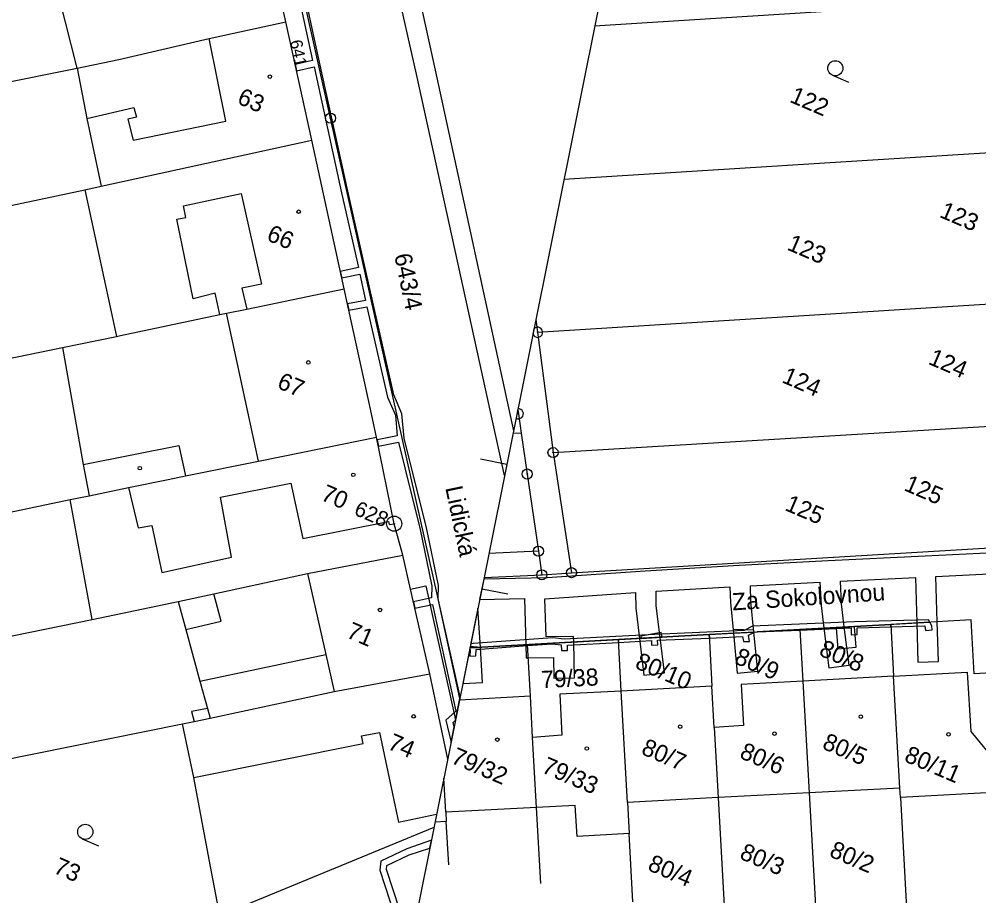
# Model space of a CAD drawing. Extents: x -548552 to -543113, y -1131925 to -1123599.
# Drawn here: x -548175.4 to -548080.5, y -1130838.5 to -1130751.8 of the extents above; entities that cross this region are included whole.
import ezdxf

# ---------------------------------------------------------------- set-up
doc = ezdxf.new("R2010")
doc.units = 0
for name, color, linetype in [('Hranice parcel', 7, 'Continuous'), ('Parcelní čísla', 7, 'Continuous'), ('Pop  PČ popisy', 7, 'Continuous'), ('Profile', 7, 'Continuous'), ('Vnitřní kresba', 7, 'Continuous'), ('Věcná břemena k části', 7, 'Continuous'), ('Značky bodu BP', 7, 'Continuous'), ('Značky budov', 7, 'Continuous'), ('Značky kultur', 7, 'Continuous')]:
    doc.layers.add(name, color=color, linetype=linetype)

msp = doc.modelspace()

# ---------------------------------------------------------------- linework, layer by layer
at = {"layer": 'Hranice parcel'}
for p, q in [((-548118.502, -1130752.443), (-548060.055, -1130748.709)), ((-548146.5, -1130763.736), (-548149.052, -1130752.046)), ((-548206.339, -1130764.022), (-548169.709, -1130756.609)), ((-548167.341, -1130768.297), (-548146.5, -1130763.736)), ((-548143.295, -1130778.447), (-548146.5, -1130763.736)), ((-548121.543, -1130767.614), (-548064.645, -1130764.019)), ((-548124.145, -1130782.759), (-548067.542, -1130779.183)), ((-548124.325, -1130781.49), (-548124.145, -1130782.759)), ((-548124.145, -1130782.759), (-548122.62, -1130794.662)), ((-548176.78, -1130785.401), (-548171.176, -1130784.256)), ((-548122.62, -1130794.662), (-548069.328, -1130791.451)), ((-548125.77, -1130792.747), (-548126.59, -1130792.789)), ((-548122.62, -1130794.662), (-548120.782, -1130806.546)), ((-548206.254, -1130806.759), (-548170.396, -1130799.321)), ((-548170.396, -1130799.321), (-548168.524, -1130798.937)), ((-548168.216, -1130811.167), (-548170.396, -1130799.321)), ((-548120.782, -1130806.546), (-548070.955, -1130803.603)), ((-548124.07, -1130804.42), (-548123.731, -1130806.752)), ((-548123.731, -1130806.752), (-548120.782, -1130806.546)), ((-548168.216, -1130811.167), (-548159.705, -1130809.407)), ((-548205.341, -1130818.846), (-548168.216, -1130811.167)), ((-548098.19, -1130812.169), (-548089.206, -1130811.666)), ((-548089.206, -1130811.666), (-548088.918, -1130816.783)), ((-548116.158, -1130813.173), (-548107.174, -1130812.671)), ((-548107.174, -1130812.671), (-548098.19, -1130812.169)), ((-548107.174, -1130812.671), (-548106.891, -1130817.775)), ((-548098.19, -1130812.169), (-548097.911, -1130817.282)), ((-548130.839, -1130813.989), (-548125.151, -1130813.671)), ((-548125.151, -1130813.671), (-548116.158, -1130813.173)), ((-548124.865, -1130818.766), (-548125.151, -1130813.671)), ((-548115.881, -1130818.264), (-548116.158, -1130813.173)), ((-548088.918, -1130816.783), (-548097.911, -1130817.282)), ((-548088.302, -1130827.862), (-548088.918, -1130816.783)), ((-548106.891, -1130817.775), (-548115.881, -1130818.264)), ((-548106.66, -1130821.856), (-548106.891, -1130817.775)), ((-548097.911, -1130817.282), (-548097.288, -1130828.319)), ((-548124.865, -1130818.766), (-548131.873, -1130819.148)), ((-548124.637, -1130822.856), (-548124.865, -1130818.766)), ((-548115.257, -1130829.301), (-548115.881, -1130818.264)), ((-548183.672, -1130826.444), (-548159.297, -1130821.505)), ((-548159.297, -1130821.505), (-548158.119, -1130821.27)), ((-548106.66, -1130821.856), (-548106.277, -1130828.808)), ((-548124.247, -1130829.791), (-548124.637, -1130822.856)), ((-548133.237, -1130830.257), (-548133.426, -1130826.893)), ((-548088.302, -1130827.862), (-548097.288, -1130828.319)), ((-548088.246, -1130828.799), (-548088.302, -1130827.862)), ((-548106.277, -1130828.808), (-548115.257, -1130829.301)), ((-548097.288, -1130828.319), (-548106.277, -1130828.808)), ((-548106.277, -1130828.808), (-548105.596, -1130840.956)), ((-548097.288, -1130828.319), (-548096.587, -1130840.902)), ((-548088.246, -1130828.799), (-548087.601, -1130840.368)), ((-548124.247, -1130829.791), (-548133.237, -1130830.257)), ((-548123.825, -1130837.302), (-548124.247, -1130829.791)), ((-548115.257, -1130829.301), (-548115.086, -1130832.356)), ((-548133.237, -1130830.257), (-548133.187, -1130831.182)), ((-548155.582, -1130840.46), (-548134.393, -1130831.717)), ((-548133.187, -1130831.182), (-548134.298, -1130831.242)), ((-548132.946, -1130835.474), (-548133.187, -1130831.182)), ((-548114.713, -1130839.129), (-548115.086, -1130832.356))]:
    msp.add_line(p, q, dxfattribs=at)
for points in [[(-548131.814, -1130818.85), (-548144.643, -1130761.561), (-548157.444, -1130704.117), (-548162.653, -1130681.008), (-548165.946, -1130668.837)], [(-548152.498, -1130674.751), (-548147.03, -1130698.831), (-548134.293, -1130756.803), (-548126.532, -1130792.503)], [(-548149.052, -1130752.046), (-548150.241, -1130746.772), (-548151.69, -1130740.352)], [(-548169.709, -1130756.609), (-548172.015, -1130747.494), (-548173.511, -1130747.811), (-548174.111, -1130744.997)], [(-548169.709, -1130756.609), (-548165.574, -1130755.77), (-548156.657, -1130753.672), (-548149.052, -1130752.046)], [(-548169.709, -1130756.609), (-548168.762, -1130761.584), (-548167.341, -1130768.297)], [(-548179.729, -1130770.93), (-548168.963, -1130768.656), (-548167.341, -1130768.297)], [(-548171.176, -1130784.256), (-548165.802, -1130783.164), (-548165.417, -1130783.079), (-548155.603, -1130780.996), (-548154.93, -1130780.871), (-548152.914, -1130780.483), (-548143.295, -1130778.447)], [(-548140.078, -1130793.131), (-548140.846, -1130789.592), (-548143.295, -1130778.447)], [(-548171.176, -1130784.256), (-548169.106, -1130795.826), (-548168.524, -1130798.937)], [(-548126.113, -1130790.413), (-548126.054, -1130790.819), (-548125.77, -1130792.747)], [(-548168.524, -1130798.937), (-548164.616, -1130798.12), (-548160.694, -1130797.32), (-548159.003, -1130796.979), (-548151.779, -1130795.505), (-548147.369, -1130794.609), (-548140.078, -1130793.131)], [(-548137.468, -1130804.813), (-548138.342, -1130801.697), (-548140.078, -1130793.131)], [(-548125.77, -1130792.747), (-548125.183, -1130796.784), (-548124.07, -1130804.42)], [(-548124.07, -1130804.42), (-548128.97, -1130804.664)], [(-548159.705, -1130809.407), (-548156.188, -1130808.64), (-548146.904, -1130806.623), (-548137.468, -1130804.813)], [(-548134.827, -1130816.574), (-548136.71, -1130808.173), (-548137.468, -1130804.813)], [(-548129.446, -1130807.038), (-548123.731, -1130806.752)], [(-548070.796, -1130808.131), (-548075.358, -1130816.24), (-548080.94, -1130816.546), (-548081.236, -1130811.219), (-548089.206, -1130811.666)], [(-548159.705, -1130809.407), (-548158.956, -1130812.154), (-548157.561, -1130817.277), (-548156.828, -1130819.985), (-548158.387, -1130820.296), (-548158.119, -1130821.27)], [(-548158.119, -1130821.27), (-548156.56, -1130820.959), (-548144.275, -1130818.313), (-548134.827, -1130816.574)], [(-548133.044, -1130824.989), (-548134.827, -1130816.574)], [(-548088.918, -1130816.783), (-548081.626, -1130816.394), (-548081.275, -1130822.278), (-548078.665, -1130825.43), (-548078.494, -1130828.256), (-548088.246, -1130828.799)], [(-548097.911, -1130817.282), (-548104.007, -1130817.618), (-548103.778, -1130821.655), (-548106.66, -1130821.856)], [(-548115.881, -1130818.264), (-548121.96, -1130818.564), (-548121.752, -1130822.624), (-548124.637, -1130822.856)], [(-548155.582, -1130840.46), (-548156.633, -1130834.94), (-548158.163, -1130826.832), (-548159.297, -1130821.505)], [(-548115.086, -1130832.356), (-548120.235, -1130832.641), (-548120.424, -1130829.579), (-548124.247, -1130829.791)]]:
    msp.add_lwpolyline(points, dxfattribs=at)
at = {"layer": 'Profile'}
for p, q in [((-548104.091, -1130680.549), (-548127.2, -1130795.832)), ((-548104.091, -1130680.549), (-548127.2, -1130795.832)), ((-548104.091, -1130680.549), (-548127.2, -1130795.832)), ((-548127.2, -1130795.832), (-548150.308, -1130911.116)), ((-548127.2, -1130795.832), (-548150.308, -1130911.116)), ((-548127.2, -1130795.832), (-548150.308, -1130911.116)), ((-548127.2, -1130795.832), (-548145.312, -1130886.193)), ((-548127.2, -1130795.832), (-548129.789, -1130795.313)), ((-548127.083, -1130808.683), (-548129.672, -1130808.164))]:
    msp.add_line(p, q, dxfattribs=at)
at = {"layer": 'Vnitřní kresba'}
for p, q in [((-548136.127, -1130757.225), (-548155.14, -1130672.488)), ((-548155.005, -1130761.876), (-548156.657, -1130753.672)), ((-548127.419, -1130796.928), (-548136.127, -1130757.225)), ((-548168.762, -1130761.584), (-548164.086, -1130760.498)), ((-548164.086, -1130760.498), (-548163.84, -1130761.474)), ((-548163.84, -1130761.474), (-548164.685, -1130761.667)), ((-548164.685, -1130761.667), (-548164.169, -1130763.737)), ((-548164.169, -1130763.737), (-548155.005, -1130761.876)), ((-548168.963, -1130768.656), (-548165.802, -1130783.164)), ((-548159.184, -1130770.258), (-548153.496, -1130769.018)), ((-548153.496, -1130769.018), (-548151.474, -1130778.011)), ((-548158.951, -1130771.391), (-548159.184, -1130770.258)), ((-548159.832, -1130771.568), (-548158.951, -1130771.391)), ((-548158.231, -1130779.435), (-548159.832, -1130771.568)), ((-548156.05, -1130778.89), (-548158.231, -1130779.435)), ((-548155.603, -1130780.996), (-548156.05, -1130778.89)), ((-548151.474, -1130778.011), (-548153.423, -1130778.394)), ((-548153.423, -1130778.394), (-548152.914, -1130780.483)), ((-548151.779, -1130795.505), (-548154.93, -1130780.871)), ((-548155.511, -1130799.062), (-548148.555, -1130797.68)), ((-548148.555, -1130797.68), (-548147.394, -1130803.171)), ((-548164.616, -1130798.12), (-548163.669, -1130802.105)), ((-548154.422, -1130805.001), (-548155.511, -1130799.062)), ((-548147.394, -1130803.171), (-548138.918, -1130801.494)), ((-548138.918, -1130801.494), (-548138.851, -1130801.795)), ((-548138.851, -1130801.795), (-548138.342, -1130801.697)), ((-548163.669, -1130802.105), (-548162.308, -1130801.873)), ((-548162.308, -1130801.873), (-548161.33, -1130806.523)), ((-548161.33, -1130806.523), (-548154.422, -1130805.001)), ((-548146.904, -1130806.623), (-548145.096, -1130814.643)), ((-548136.71, -1130808.173), (-548135.198, -1130807.842)), ((-548135.198, -1130807.842), (-548132.267, -1130821.112)), ((-548155.451, -1130811.338), (-548156.188, -1130808.64)), ((-548158.956, -1130812.154), (-548155.451, -1130811.338)), ((-548157.561, -1130817.277), (-548145.096, -1130814.643)), ((-548145.096, -1130814.643), (-548144.275, -1130818.313)), ((-548156.828, -1130819.985), (-548156.56, -1130820.959)), ((-548141.557, -1130822.709), (-548139.795, -1130822.355)), ((-548139.795, -1130822.355), (-548137.906, -1130831.226)), ((-548158.163, -1130826.832), (-548141.406, -1130823.449)), ((-548141.406, -1130823.449), (-548141.557, -1130822.709)), ((-548137.906, -1130831.226), (-548134.138, -1130830.446))]:
    msp.add_line(p, q, dxfattribs=at)
msp.add_lwpolyline([(-548169.106, -1130795.826), (-548159.656, -1130793.957), (-548159.003, -1130796.979)], dxfattribs=at)
at = {"layer": 'Věcná břemena k části'}
for p, q in [((-548129.473, -1130807.175), (-548129.882, -1130809.213)), ((-548130.055, -1130810.075), (-548131.547, -1130817.52)), ((-548130.84, -1130813.991), (-548130.88, -1130814.193)), ((-548130.814, -1130813.863), (-548130.84, -1130813.993)), ((-548130.757, -1130813.577), (-548130.839, -1130813.989)), ((-548132.276, -1130821.155), (-548131.844, -1130819.001)), ((-548132.715, -1130823.347), (-548132.406, -1130821.805)), ((-548134.81, -1130833.799), (-548134.655, -1130833.025))]:
    msp.add_line(p, q, dxfattribs=at)
for points in [[(-548147.884, -1130749.141), (-548146.413, -1130755.864), (-548148.133, -1130756.248), (-548147.992, -1130756.885), (-548146.272, -1130756.501), (-548143.541, -1130768.942), (-548141.886, -1130776.353), (-548143.669, -1130776.731), (-548143.529, -1130777.368), (-548141.746, -1130776.99), (-548141.17, -1130779.608), (-548142.96, -1130779.951), (-548142.829, -1130780.584), (-548141.03, -1130780.245), (-548138.994, -1130789.179), (-548138.207, -1130790.974), (-548138.034, -1130793.006), (-548140.027, -1130793.392), (-548139.895, -1130794.025), (-548137.925, -1130793.64), (-548136.598, -1130798.974), (-548135.805, -1130802.099), (-548134.626, -1130807.88), (-548134.639, -1130809.028), (-548136.425, -1130809.438), (-548136.285, -1130810.075), (-548134.561, -1130809.682), (-548132.236, -1130820.252), (-548133.218, -1130821.147), (-548132.715, -1130823.347)], [(-548131.844, -1130819.001), (-548133.992, -1130809.142), (-548133.967, -1130807.815), (-548135.177, -1130801.955), (-548135.963, -1130798.811), (-548137.361, -1130793.24), (-548137.572, -1130790.811), (-548138.379, -1130788.963), (-548140.465, -1130779.79), (-548141.181, -1130776.535), (-548142.914, -1130768.798), (-548145.713, -1130756.034), (-548147.319, -1130748.687)], [(-548070.858, -1130806.245), (-548070.93, -1130804.179), (-548085.805, -1130804.921), (-548095.387, -1130805.373), (-548104.194, -1130805.843), (-548113.502, -1130806.391), (-548123.216, -1130807.048), (-548129.473, -1130807.175)], [(-548129.882, -1130809.213), (-548125.452, -1130809.093), (-548125.317, -1130813.677), (-548125.281, -1130814.965), (-548125.084, -1130814.962), (-548122.578, -1130814.927), (-548122.541, -1130816.999), (-548120.513, -1130816.964), (-548120.57, -1130813.415), (-548120.581, -1130812.856), (-548123.31, -1130812.904), (-548123.421, -1130809.125), (-548114.448, -1130808.521), (-548114.442, -1130810.057), (-548114.073, -1130813.055), (-548113.625, -1130816.706), (-548111.605, -1130816.462), (-548112.036, -1130812.948), (-548112.423, -1130809.813), (-548112.421, -1130808.388), (-548105.122, -1130807.958), (-548105.076, -1130809.501), (-548104.777, -1130812.534), (-548104.391, -1130816.485), (-548102.369, -1130816.285), (-548102.749, -1130812.424), (-548103.049, -1130809.39), (-548103.095, -1130807.848), (-548096.226, -1130807.483), (-548096.099, -1130809.801), (-548095.828, -1130812.038), (-548095.342, -1130815.957), (-548093.332, -1130815.708), (-548093.797, -1130811.919), (-548094.075, -1130809.624), (-548094.19, -1130807.377), (-548086.751, -1130807.028), (-548086.63, -1130811.519), (-548086.518, -1130815.396), (-548084.492, -1130815.34), (-548084.603, -1130811.409), (-548084.728, -1130806.927), (-548070.858, -1130806.245)], [(-548131.547, -1130817.52), (-548129.6, -1130817.401), (-548129.813, -1130813.937), (-548130.055, -1130810.075)], [(-548130.839, -1130813.989), (-548085.339, -1130811.452), (-548085.471, -1130811.2), (-548092.837, -1130811.405), (-548102.895, -1130811.85), (-548103.699, -1130812.278), (-548112.551, -1130812.652), (-548121.509, -1130813.143), (-548122.679, -1130812.979), (-548130.534, -1130813.563), (-548130.757, -1130813.577)], [(-548130.88, -1130814.193), (-548130.824, -1130814.189), (-548130.859, -1130814.805), (-548130.251, -1130814.783), (-548130.226, -1130814.141), (-548125.146, -1130813.761), (-548122.697, -1130813.581), (-548121.803, -1130813.703), (-548121.775, -1130814.248), (-548121.175, -1130814.244), (-548121.205, -1130813.73), (-548116.146, -1130813.45), (-548116.158, -1130813.173), (-548130.84, -1130813.991)], [(-548130.84, -1130813.993), (-548129.813, -1130813.937), (-548130.814, -1130813.863)], [(-548132.406, -1130821.805), (-548132.506, -1130821.365), (-548132.276, -1130821.155)], [(-548134.655, -1130833.025), (-548137.101, -1130833.866), (-548139.653, -1130835.101), (-548139.757, -1130836.003), (-548137.766, -1130842.045), (-548137.38, -1130843.734), (-548137.095, -1130844.922), (-548137.657, -1130846.716), (-548141.119, -1130848.474), (-548148.891, -1130851.302), (-548156.366, -1130854.3), (-548171.048, -1130860.509), (-548184.235, -1130865.641)], [(-548136.758, -1130843.517), (-548136.768, -1130843.474), (-548137.149, -1130841.874), (-548139.098, -1130835.937), (-548139.055, -1130835.531), (-548136.859, -1130834.47), (-548134.81, -1130833.799)]]:
    msp.add_lwpolyline(points, dxfattribs=at)
for points in [[(-548089.188, -1130811.903), (-548089.206, -1130811.666), (-548098.19, -1130812.169), (-548098.186, -1130812.236), (-548093.132, -1130812.018), (-548093.136, -1130812.713), (-548092.539, -1130812.664), (-548092.524, -1130811.996)], [(-548092.625, -1130813.933), (-548092.799, -1130811.9), (-548094.604, -1130812.051), (-548094.431, -1130814.084)], [(-548085.102, -1130812.217), (-548085.144, -1130811.808), (-548085.339, -1130811.452), (-548089.206, -1130811.666), (-548089.188, -1130811.903), (-548085.82, -1130811.812), (-548085.77, -1130812.279)], [(-548107.149, -1130813.019), (-548107.174, -1130812.671), (-548116.158, -1130813.173), (-548116.146, -1130813.45), (-548112.869, -1130813.266), (-548112.861, -1130813.705), (-548112.257, -1130813.691), (-548112.27, -1130813.24)], [(-548111.922, -1130812.453), (-548113.934, -1130812.832), (-548113.885, -1130813.048), (-548111.832, -1130812.927)], [(-548103.286, -1130812.737), (-548102.7, -1130812.421), (-548107.174, -1130812.671), (-548107.149, -1130813.019), (-548103.869, -1130812.879), (-548103.786, -1130813.372), (-548103.182, -1130813.359)], [(-548102.749, -1130812.424), (-548102.75, -1130812.249), (-548104.788, -1130812.181), (-548104.777, -1130812.534)], [(-548098.186, -1130812.236), (-548098.19, -1130812.169), (-548102.411, -1130812.404)]]:
    msp.add_lwpolyline(points, close=True, dxfattribs=at)
at = {"layer": 'Značky bodu BP'}
for p, q in [((-548124.511, -1130782.418), (-548124.614, -1130782.933)), ((-548126.095, -1130790.321), (-548126.284, -1130791.263))]:
    msp.add_line(p, q, dxfattribs=at)
for centre, radius in [((-548144.643, -1130761.561), 0.5), ((-548144.643, -1130761.561), 0.0303), ((-548124.145, -1130782.759), 0.0303), ((-548126.054, -1130790.819), 0.0303), ((-548122.62, -1130794.662), 0.5), ((-548122.62, -1130794.662), 0.0303), ((-548125.183, -1130796.784), 0.5), ((-548125.183, -1130796.784), 0.0303), ((-548138.341, -1130801.697), 0.75), ((-548138.341, -1130801.697), 0.03), ((-548124.07, -1130804.419), 0.5), ((-548124.07, -1130804.419), 0.0303), ((-548123.731, -1130806.751), 0.5), ((-548120.782, -1130806.546), 0.5), ((-548123.731, -1130806.751), 0.0303), ((-548120.782, -1130806.546), 0.0303)]:
    msp.add_circle(centre, radius, dxfattribs=at)
for centre, start, end in [((-548124.145, -1130782.759), 200.31587, 137.01488), ((-548126.054, -1130790.819), 242.60382, 94.72694)]:
    msp.add_arc(centre, 0.5, start, end, dxfattribs=at)
at = {"layer": 'Značky budov'}
for centre in [(-548150.648, -1130757.454), (-548147.795, -1130770.828), (-548146.84, -1130785.74), (-548163.508, -1130796.201), (-548142.382, -1130796.865), (-548139.744, -1130810.234), (-548136.404, -1130820.771), (-548092.159, -1130820.801), (-548110.043, -1130821.787), (-548100.702, -1130822.482), (-548083.486, -1130822.548), (-548128.129, -1130823.067), (-548119.27, -1130823.948)]:
    msp.add_circle(centre, 0.175, dxfattribs=at)
at = {"layer": 'Značky kultur'}
for p, q in [((-548094.982, -1130757.319), (-548093.373, -1130758.008)), ((-548169.202, -1130832.884), (-548167.593, -1130833.573))]:
    msp.add_line(p, q, dxfattribs=at)
for centre in [(-548094.686, -1130756.63), (-548168.906, -1130832.194)]:
    msp.add_circle(centre, 0.75, dxfattribs=at)

# ---------------------------------------------------------------- texts
at = {"layer": 'Parcelní čísla'}
for s, height, rotation, p in [('641', 1.2, 281.80584, (-548148.659, -1130753.943)), ('63', 1.7, 336.80584, (-548153.978, -1130760.075)), ('122', 1.7, 336.80584, (-548099.301, -1130759.929)), ('123', 1.7, 336.80584, (-548084.469, -1130771.323)), ('66', 1.7, 336.80584, (-548151.062, -1130773.607)), ('123', 1.7, 336.80584, (-548099.559, -1130774.549)), ('643/4', 1.7, 281.80584, (-548138.344, -1130775.124)), ('124', 1.7, 336.80584, (-548085.586, -1130785.86)), ('124', 1.7, 336.80584, (-548100.072, -1130787.678)), ('67', 1.7, 336.80584, (-548150.027, -1130788.227)), ('70', 1.7, 336.80584, (-548145.704, -1130799.315)), ('125', 1.7, 336.80584, (-548087.993, -1130798.362)), ('125', 1.7, 336.80584, (-548099.779, -1130800.325)), ('71', 1.7, 336.80584, (-548143.169, -1130812.923)), ('80/9', 1.7, 336.80584, (-548104.782, -1130815.469)), ('80/8', 1.7, 336.80584, (-548096.406, -1130814.685)), ('80/10', 1.7, 336.80584, (-548114.613, -1130815.946)), ('79/38', 1.7, 2.80584, (-548123.766, -1130817.974)), ('74', 1.7, 336.80584, (-548139.092, -1130823.95)), ('80/5', 1.7, 336.80584, (-548096.086, -1130823.917)), ('80/7', 1.7, 336.80584, (-548113.996, -1130824.457)), ('80/6', 1.7, 336.80584, (-548104.261, -1130824.842)), ('79/32', 1.7, 336.80584, (-548132.813, -1130825.337)), ('80/11', 1.7, 336.80584, (-548087.974, -1130825.173)), ('79/33', 1.7, 336.80584, (-548123.847, -1130826.274)), ('80/3', 1.7, 336.80584, (-548104.257, -1130834.809)), ('80/2', 1.7, 336.80584, (-548095.382, -1130834.587)), ('73', 1.7, 336.80584, (-548172.157, -1130836.219)), ('80/4', 1.7, 336.80584, (-548113.356, -1130835.937))]:
    msp.add_text(s, height=height, rotation=rotation, dxfattribs=at).set_placement(p)
at = {"layer": 'Pop  PČ popisy'}
for s, rotation, p in [('Lidická', 281.80584, (-548133.287, -1130798.141)), ('Za Sokolovnou', 3.80584, (-548104.848, -1130810.286))]:
    msp.add_text(s, height=1.7, rotation=rotation, dxfattribs=at).set_placement(p)
at = {"layer": 'Značky bodu BP'}
msp.add_text('628', height=1.5, rotation=336.80584, dxfattribs=at).set_placement((-548142.408, -1130800.771))

doc.saveas('drawing.dxf')
